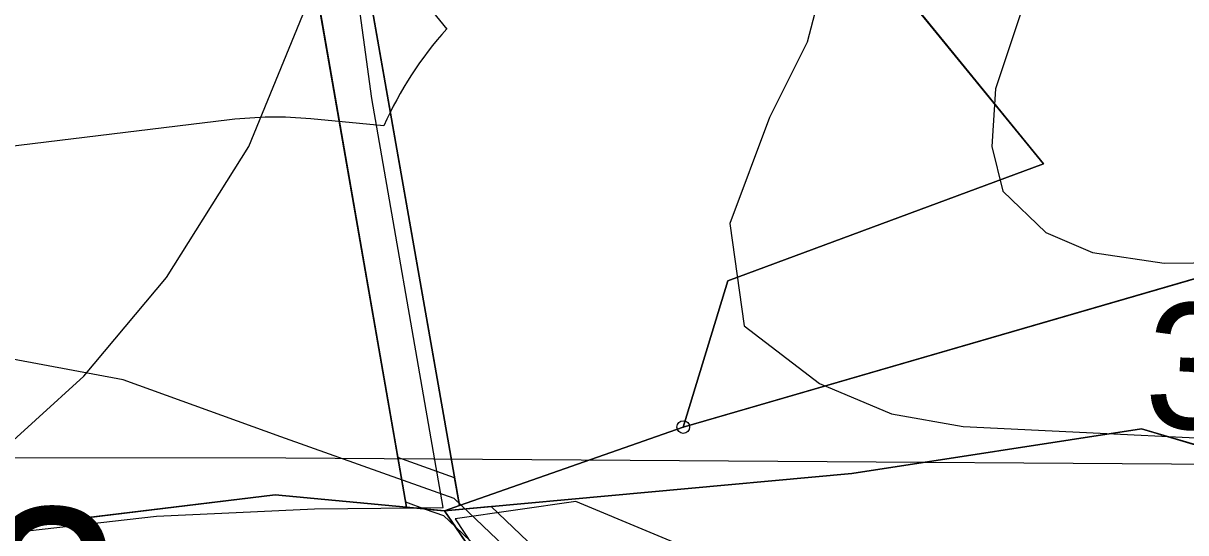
# Model space of a CAD drawing. Extents: x -706130 to -698555, y -971544 to -967260.
# Drawn here: x -705179.8 to -705087.4, y -969458.3 to -969417.8 of the extents above; entities that cross this region are included whole.
import ezdxf

# ---------------------------------------------------------------- set-up
doc = ezdxf.new("R2010")
doc.units = 0
for name, color, linetype in [('BPEJ hranice S', 7, 'Continuous'), ('BPEJ I-II trida ochrany S', 7, 'Continuous'), ('CHKO_Luzicke hory zonace S', 7, 'Continuous'), ('Hluková izofona', 7, 'Continuous'), ('KN_Hranice_parcel', 7, 'Continuous'), ('KN_Polygon parcely', 7, 'Continuous'), ('KN_POZEMKY_10_LESNI POZEMEK', 7, 'Continuous'), ('KN_POZEMKY_14_OSTATNI PLOCHA', 7, 'Continuous'), ('KN_POZEMKY_2_ORNA PUDA', 7, 'Continuous'), ('KN_VYUZITI_17_ostatni plocha_ostatni komunikace', 7, 'Continuous'), ('KN_VYUZITI_26_ostatni plocha_jina plocha', 7, 'Continuous'), ('KN_VYUZITI_27_ostatni plocha_neplodna puda', 7, 'Continuous'), ('KN_Věcná břemena k části', 7, 'Continuous'), ('KN_Značky bodu BP', 7, 'Continuous'), ('OP lesa 30 m', 7, 'Continuous'), ('Plochy lesní všeobecné S', 7, 'Continuous'), ('Plochy přírodní - lesní S', 7, 'Continuous'), ('Plochy přírodní - nelesní S', 7, 'Continuous'), ('Plochy smíšené nezastavěného území všeobecné S', 7, 'Continuous'), ('Plochy zemědělské všeobecné CELEK S', 7, 'Continuous'), ('Regulační bloky v krajině S', 7, 'Continuous'), ('Vodovodní řad - přiváděcí S', 7, 'Continuous'), ('VÝŠKOPIS_vrstevnice hlavní', 7, 'Continuous'), ('VÝŠKOPIS_vrstevnice výška', 7, 'Continuous'), ('VÝŠKOPIS_vrstevnice zesílená', 7, 'Continuous'), ('Zábory hodnocené - koridory popis', 7, 'Continuous')]:
    doc.layers.add(name, color=color, linetype=linetype)

msp = doc.modelspace()

# ---------------------------------------------------------------- linework, layer by layer
at = {"layer": 'BPEJ hranice S'}
for points in [[(-705257.472, -969461.383), (-705252.592, -969461.853), (-705252.573, -969461.855), (-705252.565, -969461.856), (-705236.86, -969463.64), (-705234.054, -969463.64), (-705229.032, -969464.124), (-705196.295, -969460.082), (-705169.241, -969456.999), (-705164.052, -969456.763), (-705156.684, -969456.428), (-705148.773, -969456.346), (-705146.446, -969456.322), (-705147.111, -969452.528), (-705152.14, -969423.831), (-705153.445, -969414.103)], [(-704954.499, -969561.068), (-704964.716, -969553.402), (-704978.167, -969543.31), (-704988.532, -969532.437), (-704993.475, -969527.251), (-704993.57, -969527.176), (-705000, -969522.056), (-705017.671, -969507.988), (-705038.297, -969496.097), (-705056.475, -969484.207), (-705093.881, -969473.365), (-705099.498, -969471.02), (-705135.901, -969455.821), (-705145.496, -969457.215), (-705133.701, -969475.119), (-705133.257, -969475.791), (-705132.583, -969476.815), (-705133.009, -969476.596), (-705135.625, -969475.253), (-705135.626, -969475.252)]]:
    msp.add_lwpolyline(points, dxfattribs=at)
at = {"layer": 'BPEJ I-II trida ochrany S'}
for p, q in [((-705149.38, -969456.29), (-705156.73, -969414.04)), ((-705228.44, -969463.64), (-705159.81, -969455.3)), ((-705159.81, -969455.3), (-705149.38, -969456.29))]:
    msp.add_line(p, q, dxfattribs=at)
at = {"layer": 'CHKO_Luzicke hory zonace S'}
msp.add_lwpolyline([(-705014.53, -969535.42), (-705024.63, -969528.62), (-705039.21, -969518.7), (-705059.6, -969506.18), (-705075.72, -969497.41), (-705091.71, -969490.62), (-705116.55, -969481.59), (-705126.99, -969479.32), (-705132.21, -969479.18), (-705133.27, -969475.75), (-705146.35, -969456.57), (-705145.16, -969456.15), (-705152.67, -969413.52)], dxfattribs=at)
at = {"layer": 'Hluková izofona'}
msp.add_lwpolyline([(-704903.672, -969454.598), (-704974.495, -969453.517), (-705049.457, -969453.144), (-705158.966, -969452.399), (-705316.618, -969452.29)], dxfattribs=at)
at = {"layer": 'KN_Hranice_parcel'}
for p, q in [((-705127.37, -969449.92), (-705079.92, -969436.16)), ((-705145.16, -969456.15), (-705127.37, -969449.92)), ((-705146.35, -969456.57), (-705149.38, -969456.29)), ((-705146.35, -969456.57), (-705145.16, -969456.15))]:
    msp.add_line(p, q, dxfattribs=at)
for points in [[(-705149.38, -969456.29), (-705156.73, -969414.04), (-705161.71, -969399.05), (-705200.21, -969345.57), (-705203.55, -969327.23), (-705195.28, -969311.78), (-705177.65, -969298.78), (-705146.59, -969289.41), (-705122.59, -969265.89), (-705121.06, -969235.7), (-705118.15, -969215.66), (-705114.79, -969215.58)], [(-705127.37, -969449.92), (-705123.82, -969438.3), (-705098.74, -969429.02), (-705141.53, -969376.51), (-705197.36, -969343.23)], [(-705197.36, -969343.23), (-705157.14, -969397.5), (-705152.67, -969413.52), (-705145.16, -969456.15)], [(-705071.48, -969455.87), (-705090.93, -969450.05), (-705113.96, -969453.61), (-705146.35, -969456.57)], [(-705306.99, -969494.53), (-705304.78, -969487.17), (-705344.77, -969497.55), (-705381.02, -969506.16), (-705555.92, -969488.68), (-705571.11, -969457.65), (-705508.88, -969460.25), (-705448.04, -969463.78), (-705378.92, -969476.22), (-705350.46, -969474.08), (-705301, -969464.53), (-705263.98, -969460.56), (-705236.86, -969463.64), (-705228.44, -969463.64), (-705159.81, -969455.3), (-705149.38, -969456.29)], [(-705146.35, -969456.57), (-705133.27, -969475.75), (-705132.21, -969479.18)]]:
    msp.add_lwpolyline(points, dxfattribs=at)
at = {"layer": 'KN_Polygon parcely'}
for points in [[(-705197.36, -969343.23), (-705200.46, -969327.8), (-705192.93, -969314.13), (-705176.31, -969302.36), (-705162.12, -969298.06), (-705144.8, -969291.93), (-705119.07, -969266.68), (-705117.16, -969235.26), (-705114.79, -969215.58), (-705118.15, -969215.66), (-705121.06, -969235.7), (-705122.59, -969265.89), (-705146.59, -969289.41), (-705177.65, -969298.78), (-705195.28, -969311.78), (-705203.55, -969327.23), (-705200.21, -969345.57), (-705161.71, -969399.05), (-705156.73, -969414.04), (-705149.38, -969456.29), (-705146.35, -969456.57), (-705145.16, -969456.15), (-705152.67, -969413.52), (-705157.14, -969397.5)], [(-705145.16, -969456.15), (-705127.37, -969449.92), (-705123.82, -969438.3), (-705098.74, -969429.02), (-705141.53, -969376.51), (-705197.36, -969343.23), (-705157.14, -969397.5), (-705152.67, -969413.52)], [(-704980.23, -969480.03), (-705009.37, -969485.17), (-705024.74, -969477.68), (-705071.48, -969455.87), (-705090.93, -969450.05), (-705113.96, -969453.61), (-705146.35, -969456.57), (-705133.27, -969475.75), (-705132.21, -969479.18), (-705126.99, -969479.32), (-705116.55, -969481.59), (-705091.71, -969490.62), (-705075.72, -969497.41), (-705059.6, -969506.18), (-705039.21, -969518.7), (-705024.63, -969528.62), (-704993.44, -969527.17)]]:
    msp.add_lwpolyline(points, close=True, dxfattribs=at)
for points in [[(-705141.53, -969376.51), (-705098.74, -969429.02), (-705123.82, -969438.3), (-705127.37, -969449.92), (-705079.92, -969436.16), (-705035.32, -969437.11), (-704972.39, -969431.28), (-704928.68, -969428.33)], [(-705785.53, -969562.92), (-705550.52, -969564.48), (-705371.24, -969565.74), (-705344.04, -969553.19), (-705323.55, -969551.13), (-705306.99, -969494.53), (-705304.78, -969487.17), (-705344.77, -969497.55), (-705381.02, -969506.16), (-705555.92, -969488.68), (-705571.11, -969457.65), (-705508.88, -969460.25), (-705448.04, -969463.78), (-705378.92, -969476.22), (-705350.46, -969474.08), (-705301, -969464.53), (-705263.98, -969460.56), (-705236.86, -969463.64), (-705228.44, -969463.64), (-705159.81, -969455.3), (-705149.38, -969456.29), (-705156.73, -969414.04)], [(-704928.68, -969428.33), (-704972.39, -969431.28), (-705035.32, -969437.11), (-705079.92, -969436.16), (-705127.37, -969449.92), (-705145.16, -969456.15), (-705146.35, -969456.57), (-705113.96, -969453.61), (-705090.93, -969450.05), (-705071.48, -969455.87), (-705040.08, -969455.5), (-705024.74, -969477.68), (-705009.37, -969485.17), (-704980.23, -969480.03), (-704993.44, -969527.17), (-704922.64, -969522.64)], [(-705256.24, -969482.36), (-705207.51, -969470.64), (-705182.5, -969465.02), (-705159.71, -969459.28), (-705135.95, -969474.88), (-705132.21, -969479.18), (-705133.27, -969475.75), (-705146.35, -969456.57), (-705149.38, -969456.29), (-705159.81, -969455.3), (-705228.44, -969463.64), (-705236.86, -969463.64), (-705263.98, -969460.56)]]:
    msp.add_lwpolyline(points, dxfattribs=at)
at = {"layer": 'KN_POZEMKY_10_LESNI POZEMEK'}
for p, q in [((-705098.74, -969429.02), (-705141.53, -969376.51)), ((-705123.82, -969438.3), (-705098.74, -969429.02)), ((-705079.92, -969436.16), (-705127.37, -969449.92)), ((-705127.37, -969449.92), (-705079.92, -969436.16)), ((-705127.37, -969449.92), (-705123.82, -969438.3)), ((-705145.16, -969456.15), (-705127.37, -969449.92)), ((-705090.93, -969450.05), (-705113.96, -969453.61)), ((-705071.48, -969455.87), (-705090.93, -969450.05)), ((-705113.96, -969453.61), (-705146.35, -969456.57)), ((-705228.44, -969463.64), (-705159.81, -969455.3)), ((-705159.81, -969455.3), (-705149.38, -969456.29)), ((-705149.38, -969456.29), (-705146.35, -969456.57)), ((-705146.35, -969456.57), (-705145.16, -969456.15)), ((-705146.35, -969456.57), (-705133.27, -969475.75))]:
    msp.add_line(p, q, dxfattribs=at)
at = {"layer": 'KN_POZEMKY_14_OSTATNI PLOCHA'}
for p, q in [((-705141.53, -969376.51), (-705098.74, -969429.02)), ((-705152.67, -969413.52), (-705145.16, -969456.15)), ((-705145.16, -969456.15), (-705152.67, -969413.52)), ((-705149.38, -969456.29), (-705156.73, -969414.04)), ((-705098.74, -969429.02), (-705123.82, -969438.3)), ((-705123.82, -969438.3), (-705127.37, -969449.92)), ((-705127.37, -969449.92), (-705145.16, -969456.15)), ((-705113.96, -969453.61), (-705090.93, -969450.05)), ((-705090.93, -969450.05), (-705071.48, -969455.87)), ((-705146.35, -969456.57), (-705113.96, -969453.61)), ((-705146.35, -969456.57), (-705149.38, -969456.29)), ((-705145.16, -969456.15), (-705146.35, -969456.57)), ((-705133.27, -969475.75), (-705146.35, -969456.57))]:
    msp.add_line(p, q, dxfattribs=at)
at = {"layer": 'KN_POZEMKY_2_ORNA PUDA'}
for p, q in [((-705156.73, -969414.04), (-705149.38, -969456.29)), ((-705159.81, -969455.3), (-705228.44, -969463.64)), ((-705149.38, -969456.29), (-705159.81, -969455.3))]:
    msp.add_line(p, q, dxfattribs=at)
at = {"layer": 'KN_VYUZITI_17_ostatni plocha_ostatni komunikace'}
for p, q in [((-705152.67, -969413.52), (-705145.16, -969456.15)), ((-705149.38, -969456.29), (-705156.73, -969414.04)), ((-705146.35, -969456.57), (-705149.38, -969456.29)), ((-705145.16, -969456.15), (-705146.35, -969456.57))]:
    msp.add_line(p, q, dxfattribs=at)
at = {"layer": 'KN_VYUZITI_26_ostatni plocha_jina plocha'}
for p, q in [((-705113.96, -969453.61), (-705090.93, -969450.05)), ((-705090.93, -969450.05), (-705071.48, -969455.87)), ((-705146.35, -969456.57), (-705113.96, -969453.61)), ((-705133.27, -969475.75), (-705146.35, -969456.57))]:
    msp.add_line(p, q, dxfattribs=at)
at = {"layer": 'KN_VYUZITI_27_ostatni plocha_neplodna puda'}
for p, q in [((-705141.53, -969376.51), (-705098.74, -969429.02)), ((-705145.16, -969456.15), (-705152.67, -969413.52)), ((-705098.74, -969429.02), (-705123.82, -969438.3)), ((-705123.82, -969438.3), (-705127.37, -969449.92)), ((-705127.37, -969449.92), (-705145.16, -969456.15))]:
    msp.add_line(p, q, dxfattribs=at)
at = {"layer": 'KN_Věcná břemena k části'}
for points in [[(-705149.45, -969455.87), (-705147.89, -969456.43), (-705146.35, -969456.57), (-705145.16, -969456.15), (-705145.55, -969453.96), (-705150.07, -969452.35)], [(-705145.48, -969457.85), (-705131.77, -969470.93), (-705123.7, -969476.62), (-705114.03, -969480.2), (-705097.79, -969484.2), (-705080.36, -969490.95), (-705066.06, -969496.84), (-705054.57, -969503.32), (-705040.97, -969512.24), (-705018.52, -969525.97), (-705015.19, -969528.18), (-705009.93, -969527.94), (-705016.78, -969523.39), (-705039.23, -969509.66), (-705053.05, -969500.58), (-705064.6, -969494.08), (-705079.45, -969487.96), (-705096.85, -969481.21), (-705113.17, -969477.21), (-705122.21, -969473.85), (-705129.75, -969468.53), (-705142.65, -969456.23), (-705146.35, -969456.57)], [(-705145.48, -969457.85), (-705146.35, -969456.57), (-705147.89, -969456.43), (-705146.43, -969456.94)]]:
    msp.add_lwpolyline(points, close=True, dxfattribs=at)
at = {"layer": 'KN_Značky bodu BP'}
for radius in [0.5, 0.0303]:
    msp.add_circle((-705127.37, -969449.92), radius, dxfattribs=at)
at = {"layer": 'OP lesa 30 m'}
msp.add_line((-705151.176, -969425.985), (-705156.975, -969425.434), dxfattribs=at)
for points in [[(-705212.721, -969368.999), (-705161.44, -969399.567), (-705146.178, -969418.297)], [(-705163.429, -969425.519), (-705230.256, -969433.64), (-705235.162, -969433.64), (-705260.595, -969430.752)]]:
    msp.add_lwpolyline(points, dxfattribs=at)
for centre, start, end in [((-705123.82, -969438.3), 138.18126, 155.76316), ((-705159.81, -969455.3), 84.57782, 96.92868)]:
    msp.add_arc(centre, 30, start, end, dxfattribs=at)
at = {"layer": 'Plochy lesní všeobecné S'}
for p, q in [((-705159.81, -969455.3), (-705228.44, -969463.64)), ((-705149.38, -969456.29), (-705159.81, -969455.3)), ((-705146.35, -969456.57), (-705149.38, -969456.29)), ((-705133.27, -969475.75), (-705146.35, -969456.57))]:
    msp.add_line(p, q, dxfattribs=at)
at = {"layer": 'Plochy přírodní - lesní S'}
for p, q in [((-705141.53, -969376.51), (-705098.74, -969429.02)), ((-705098.74, -969429.02), (-705123.82, -969438.3)), ((-705123.82, -969438.3), (-705127.37, -969449.92)), ((-705127.37, -969449.92), (-705145.16, -969456.15)), ((-705113.96, -969453.61), (-705090.93, -969450.05)), ((-705090.93, -969450.05), (-705071.48, -969455.87)), ((-705146.35, -969456.57), (-705113.96, -969453.61)), ((-705145.16, -969456.15), (-705146.35, -969456.57))]:
    msp.add_line(p, q, dxfattribs=at)
at = {"layer": 'Plochy přírodní - nelesní S'}
for p, q in [((-705098.74, -969429.02), (-705141.53, -969376.51)), ((-705152.67, -969413.52), (-705145.16, -969456.15)), ((-705123.82, -969438.3), (-705098.74, -969429.02)), ((-705127.37, -969449.92), (-705123.82, -969438.3)), ((-705145.16, -969456.15), (-705127.37, -969449.92)), ((-705090.93, -969450.05), (-705113.96, -969453.61)), ((-705071.48, -969455.87), (-705090.93, -969450.05)), ((-705113.96, -969453.61), (-705146.35, -969456.57)), ((-705146.35, -969456.57), (-705133.27, -969475.75))]:
    msp.add_line(p, q, dxfattribs=at)
at = {"layer": 'Plochy smíšené nezastavěného území všeobecné S'}
for points in [[(-705145.16, -969456.15), (-705152.67, -969413.52), (-705157.14, -969397.5)], [(-705161.71, -969399.05), (-705156.73, -969414.04), (-705149.38, -969456.29), (-705146.35, -969456.57), (-705145.16, -969456.15)]]:
    msp.add_lwpolyline(points, dxfattribs=at)
at = {"layer": 'Plochy zemědělské všeobecné CELEK S'}
for p, q in [((-705149.38, -969456.29), (-705156.73, -969414.04)), ((-705228.44, -969463.64), (-705159.81, -969455.3)), ((-705159.81, -969455.3), (-705149.38, -969456.29))]:
    msp.add_line(p, q, dxfattribs=at)
at = {"layer": 'Regulační bloky v krajině S'}
for p, q in [((-705152.67, -969413.52), (-705145.16, -969456.15)), ((-705149.38, -969456.29), (-705156.73, -969414.04)), ((-705159.81, -969455.3), (-705228.44, -969463.64)), ((-705228.44, -969463.64), (-705159.81, -969455.3)), ((-705149.38, -969456.29), (-705159.81, -969455.3)), ((-705159.81, -969455.3), (-705149.38, -969456.29)), ((-705146.35, -969456.57), (-705149.38, -969456.29)), ((-705145.16, -969456.15), (-705146.35, -969456.57)), ((-705133.27, -969475.75), (-705146.35, -969456.57)), ((-705146.35, -969456.57), (-705133.27, -969475.75))]:
    msp.add_line(p, q, dxfattribs=at)
for points in [[(-705145.16, -969456.15), (-705152.67, -969413.52), (-705157.14, -969397.5)], [(-705161.71, -969399.05), (-705156.73, -969414.04), (-705149.38, -969456.29), (-705146.35, -969456.57), (-705145.16, -969456.15)]]:
    msp.add_lwpolyline(points, dxfattribs=at)
at = {"layer": 'Vodovodní řad - přiváděcí S'}
msp.add_lwpolyline([(-704947.34, -969554.13), (-704970.56, -969548.02), (-704993.61, -969540.44), (-704994.92, -969539.76), (-705017.65, -969524.68), (-705040.1, -969510.95), (-705053.81, -969501.95), (-705065.33, -969495.46), (-705080.11, -969489.37), (-705097.32, -969482.7), (-705113.64, -969478.69), (-705122.94, -969475.24), (-705126.45, -969472.77), (-705130.78, -969469.71), (-705145.58, -969455.6), (-705150.88, -969453.71), (-705159.36, -969450.69), (-705171.89, -969446.17), (-705184.7, -969443.78), (-705200.12, -969443.78), (-705220.82, -969444.36), (-705261.09, -969444.74)], dxfattribs=at)
at = {"layer": 'VÝŠKOPIS_vrstevnice hlavní'}
msp.add_lwpolyline([(-705100.264, -969416.209), (-705102.547, -969423.057), (-705102.832, -969427.623), (-705101.976, -969431.189), (-705098.552, -969434.471), (-705094.843, -969436.04), (-705089.136, -969436.896), (-705063.455, -969436.611), (-705052.041, -969437.895), (-705040.628, -969441.889), (-705035.063, -969445.028), (-705021.795, -969455.158), (-705012.379, -969461.15), (-705002.107, -969464.859), (-704994.973, -969466.143), (-704987.554, -969466.143), (-704979.565, -969464.717), (-704969.863, -969461.007), (-704963.015, -969460.152), (-704958.022, -969463.148), (-704955.453, -969466.714)], dxfattribs=at)
at = {"layer": 'VÝŠKOPIS_vrstevnice zesílená'}
for points in [[(-705114.389, -969407.363), (-705117.527, -969419.348), (-705120.523, -969425.34), (-705123.662, -969433.757), (-705122.521, -969441.89), (-705116.529, -969446.455), (-705110.822, -969448.88), (-705105.115, -969449.879), (-705075.725, -969451.306), (-705057.748, -969454.73), (-705044.052, -969460.009), (-705017.515, -969473.848), (-705005.816, -969477.985), (-705000.109, -969479.269), (-704987.554, -969480.553), (-704974.429, -969479.412), (-704965.583, -969480.554), (-704963.3, -969489.827), (-704963.585, -969492.11), (-704969.564, -969496.868), (-704980.421, -969504.95), (-704991.834, -969509.516), (-705008.942, -969520.668), (-705014.449, -969524.011)], [(-705348.653, -969560.306), (-705329.964, -969553.173), (-705319.834, -969546.752), (-705275.464, -969506.234), (-705267.902, -969498.244), (-705255.062, -969487.687), (-705243.791, -969481.124), (-705215.257, -969470.995), (-705198.136, -969463.005), (-705182.728, -969452.875), (-705175.024, -969445.884), (-705168.461, -969438.038), (-705161.898, -969427.623), (-705156.761, -969415.068)]]:
    msp.add_lwpolyline(points, dxfattribs=at)

# ---------------------------------------------------------------- texts
at = {"layer": 'VÝŠKOPIS_vrstevnice výška'}
msp.add_text('325', height=10, rotation=357.22025, dxfattribs=at).set_placement((-705090.844, -969449.891))
at = {"layer": 'Zábory hodnocené - koridory popis'}
msp.add_text('CNZ-D73', height=15, dxfattribs=at).set_placement((-705256.619, -969471.342))

doc.saveas('drawing.dxf')
